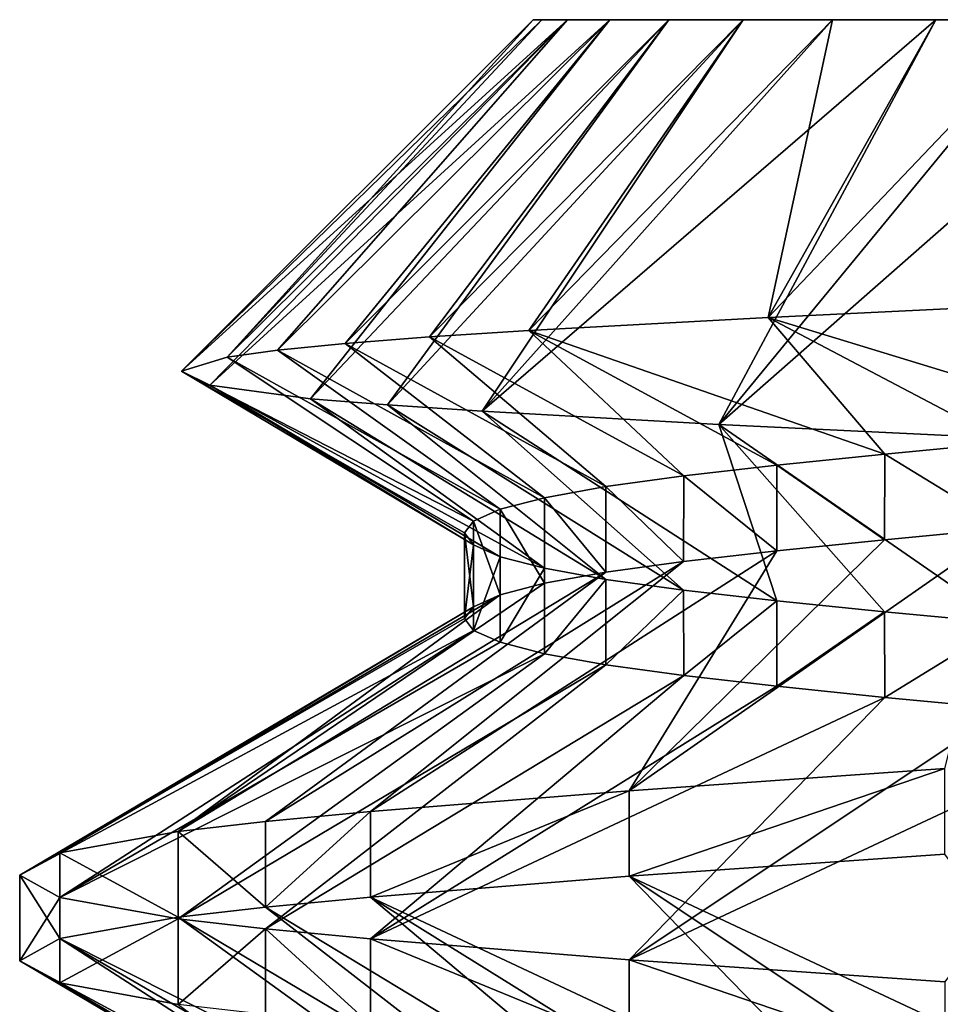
# Model space of a CAD drawing. Header units: inches. Extents: x -4.64 to 4.64, y -1.42 to 0.49.
# Tile 593 of 608: x 4.155 to 4.197, y 0.447 to 0.492. Entities that reach past the tile are written whole.
import ezdxf

# ---------------------------------------------------------------- set-up
doc = ezdxf.new("R2010")
doc.units = ezdxf.units.IN
doc.header["$LTSCALE"] = 65.185185
doc.header["$MEASUREMENT"] = 0
for name, color, linetype in [('104', 7, 'CONTINUOUS'), ('112', 7, 'CONTINUOUS'), ('114', 7, 'CONTINUOUS'), ('116', 7, 'CONTINUOUS'), ('347', 7, 'CONTINUOUS'), ('348', 7, 'CONTINUOUS'), ('358', 7, 'CONTINUOUS'), ('366', 7, 'CONTINUOUS'), ('368', 7, 'CONTINUOUS'), ('370', 7, 'CONTINUOUS'), ('93', 7, 'CONTINUOUS'), ('94', 7, 'CONTINUOUS')]:
    doc.layers.add(name, color=color, linetype=linetype)

msp = doc.modelspace()

# ---------------------------------------------------------------- linework, layer by layer
at = {"layer": '104', "color": 7, "linetype": 'CONTINUOUS', "true_color": 0x969696}
for points in [[(4.162391, 0.475945, 8.623744), (4.164472, 0.476592, 8.640775), (4.178437, 0.492, 8.625), (4.162391, 0.475945, 8.623744)], [(4.163675, 0.475306, 8.606636), (4.162391, 0.475945, 8.623744), (4.180001, 0.492, 8.610122), (4.163675, 0.475306, 8.606636)], [(4.180001, 0.492, 8.610122), (4.162391, 0.475945, 8.623744), (4.17883, 0.492, 8.617518), (4.180001, 0.492, 8.610122)], [(4.17883, 0.492, 8.617518), (4.162391, 0.475945, 8.623744), (4.178437, 0.492, 8.625), (4.17883, 0.492, 8.617518)], [(4.168274, 0.474695, 8.590097), (4.163675, 0.475306, 8.606636), (4.18194, 0.492, 8.602886), (4.168274, 0.474695, 8.590097)], [(4.18194, 0.492, 8.602886), (4.163675, 0.475306, 8.606636), (4.180001, 0.492, 8.610122), (4.18194, 0.492, 8.602886)], [(4.164472, 0.476592, 8.640775), (4.166764, 0.47691, 8.649092), (4.180001, 0.492, 8.639877), (4.164472, 0.476592, 8.640775)], [(4.178437, 0.492, 8.625), (4.164472, 0.476592, 8.640775), (4.17883, 0.492, 8.632481), (4.178437, 0.492, 8.625)], [(4.17883, 0.492, 8.632481), (4.164472, 0.476592, 8.640775), (4.180001, 0.492, 8.639877), (4.17883, 0.492, 8.632481)], [(4.166764, 0.47691, 8.649092), (4.169861, 0.477221, 8.657135), (4.18194, 0.492, 8.647114), (4.166764, 0.47691, 8.649092)], [(4.180001, 0.492, 8.639877), (4.166764, 0.47691, 8.649092), (4.18194, 0.492, 8.647114), (4.180001, 0.492, 8.639877)], [(4.171795, 0.474407, 8.582191), (4.168274, 0.474695, 8.590097), (4.184624, 0.492, 8.595893), (4.171795, 0.474407, 8.582191)], [(4.184624, 0.492, 8.595893), (4.168274, 0.474695, 8.590097), (4.18194, 0.492, 8.602886), (4.184624, 0.492, 8.595893)], [(4.169861, 0.477221, 8.657135), (4.173703, 0.477517, 8.664783), (4.184624, 0.492, 8.654106), (4.169861, 0.477221, 8.657135)], [(4.18194, 0.492, 8.647114), (4.169861, 0.477221, 8.657135), (4.184624, 0.492, 8.654106), (4.18194, 0.492, 8.647114)], [(4.176103, 0.474121, 8.574611), (4.171795, 0.474407, 8.582191), (4.188026, 0.492, 8.589217), (4.176103, 0.474121, 8.574611)], [(4.188026, 0.492, 8.589217), (4.171795, 0.474407, 8.582191), (4.184624, 0.492, 8.595893), (4.188026, 0.492, 8.589217)], [(4.173703, 0.477517, 8.664783), (4.178232, 0.477806, 8.671942), (4.188026, 0.492, 8.660782), (4.173703, 0.477517, 8.664783)], [(4.184624, 0.492, 8.654106), (4.173703, 0.477517, 8.664783), (4.188026, 0.492, 8.660782), (4.184624, 0.492, 8.654106)], [(4.186916, 0.473515, 8.560743), (4.176103, 0.474121, 8.574611), (4.19682, 0.492, 8.577114), (4.186916, 0.473515, 8.560743)], [(4.19682, 0.492, 8.577114), (4.176103, 0.474121, 8.574611), (4.192104, 0.492, 8.582938), (4.19682, 0.492, 8.577114)], [(4.192104, 0.492, 8.582938), (4.176103, 0.474121, 8.574611), (4.188026, 0.492, 8.589217), (4.192104, 0.492, 8.582938)], [(4.178232, 0.477806, 8.671942), (4.189157, 0.478406, 8.68458), (4.192103, 0.492, 8.667061), (4.178232, 0.477806, 8.671942)], [(4.188026, 0.492, 8.660782), (4.178232, 0.477806, 8.671942), (4.192103, 0.492, 8.667061), (4.188026, 0.492, 8.660782)], [(4.200239, 0.472879, 8.549189), (4.186916, 0.473515, 8.560743), (4.207937, 0.492, 8.567104), (4.200239, 0.472879, 8.549189)], [(4.207937, 0.492, 8.567104), (4.186916, 0.473515, 8.560743), (4.202114, 0.492, 8.571819), (4.207937, 0.492, 8.567104)], [(4.202114, 0.492, 8.571819), (4.186916, 0.473515, 8.560743), (4.19682, 0.492, 8.577114), (4.202114, 0.492, 8.571819)], [(4.189157, 0.478406, 8.68458), (4.202339, 0.479046, 8.694796), (4.202114, 0.492, 8.67818), (4.189157, 0.478406, 8.68458)], [(4.192103, 0.492, 8.667061), (4.189157, 0.478406, 8.68458), (4.196819, 0.492, 8.672885), (4.192103, 0.492, 8.667061)], [(4.196819, 0.492, 8.672885), (4.189157, 0.478406, 8.68458), (4.202114, 0.492, 8.67818), (4.196819, 0.492, 8.672885)]]:
    msp.add_3dface(points, dxfattribs=at)
at = {"layer": '112', "color": 7, "linetype": 'CONTINUOUS', "true_color": 0x969696}
for points in [[(4.200008, 0.46878, 8.680509), (4.19448, 0.468254, 8.67498), (4.182822, 0.456797, 8.692173), (4.200008, 0.46878, 8.680509)], [(4.200008, 0.46878, 8.680509), (4.182822, 0.456797, 8.692173), (4.197219, 0.457804, 8.703988), (4.200008, 0.46878, 8.680509)], [(4.19448, 0.468254, 8.67498), (4.189558, 0.467747, 8.6689), (4.182822, 0.456797, 8.692173), (4.19448, 0.468254, 8.67498)], [(4.189558, 0.467747, 8.6689), (4.185303, 0.46726, 8.662347), (4.17101, 0.455844, 8.677779), (4.189558, 0.467747, 8.6689)], [(4.189558, 0.467747, 8.6689), (4.17101, 0.455844, 8.677779), (4.182822, 0.456797, 8.692173), (4.189558, 0.467747, 8.6689)], [(4.185303, 0.46726, 8.662347), (4.181753, 0.466774, 8.655378), (4.166217, 0.455391, 8.669782), (4.185303, 0.46726, 8.662347)], [(4.185303, 0.46726, 8.662347), (4.166217, 0.455391, 8.669782), (4.17101, 0.455844, 8.677779), (4.185303, 0.46726, 8.662347)], [(4.181753, 0.466774, 8.655378), (4.178952, 0.466266, 8.648081), (4.162234, 0.454931, 8.66136), (4.181753, 0.466774, 8.655378)], [(4.181753, 0.466774, 8.655378), (4.162234, 0.454931, 8.66136), (4.166217, 0.455391, 8.669782), (4.181753, 0.466774, 8.655378)], [(4.178952, 0.466266, 8.648081), (4.176929, 0.465737, 8.640527), (4.162234, 0.454931, 8.66136), (4.178952, 0.466266, 8.648081)], [(4.176929, 0.465737, 8.640527), (4.175706, 0.465198, 8.632805), (4.156826, 0.453952, 8.643537), (4.176929, 0.465737, 8.640527)], [(4.176929, 0.465737, 8.640527), (4.156826, 0.453952, 8.643537), (4.162234, 0.454931, 8.66136), (4.176929, 0.465737, 8.640527)], [(4.175706, 0.465198, 8.632805), (4.175297, 0.464656, 8.624994), (4.155, 0.452938, 8.625001), (4.175706, 0.465198, 8.632805)], [(4.175706, 0.465198, 8.632805), (4.155, 0.452938, 8.625001), (4.156826, 0.453952, 8.643537), (4.175706, 0.465198, 8.632805)], [(4.175297, 0.464656, 8.624994), (4.175708, 0.46411, 8.617184), (4.155, 0.452938, 8.625001), (4.175297, 0.464656, 8.624994)], [(4.175708, 0.46411, 8.617184), (4.156826, 0.45192, 8.606465), (4.155, 0.452938, 8.625001), (4.175708, 0.46411, 8.617184)], [(4.175708, 0.46411, 8.617184), (4.176931, 0.463572, 8.609462), (4.156826, 0.45192, 8.606465), (4.175708, 0.46411, 8.617184)], [(4.176931, 0.463572, 8.609462), (4.178956, 0.463046, 8.60191), (4.156826, 0.45192, 8.606465), (4.176931, 0.463572, 8.609462)], [(4.178956, 0.463046, 8.60191), (4.162234, 0.450944, 8.58864), (4.156826, 0.45192, 8.606465), (4.178956, 0.463046, 8.60191)], [(4.178956, 0.463046, 8.60191), (4.181757, 0.462539, 8.594613), (4.162234, 0.450944, 8.58864), (4.178956, 0.463046, 8.60191)], [(4.181757, 0.462539, 8.594613), (4.166217, 0.450484, 8.580217), (4.162234, 0.450944, 8.58864), (4.181757, 0.462539, 8.594613)], [(4.181757, 0.462539, 8.594613), (4.185307, 0.462052, 8.587646), (4.166217, 0.450484, 8.580217), (4.181757, 0.462539, 8.594613)], [(4.185307, 0.462052, 8.587646), (4.171011, 0.450031, 8.57222), (4.166217, 0.450484, 8.580217), (4.185307, 0.462052, 8.587646)], [(4.185307, 0.462052, 8.587646), (4.189562, 0.461566, 8.581094), (4.171011, 0.450031, 8.57222), (4.185307, 0.462052, 8.587646)], [(4.189562, 0.461566, 8.581094), (4.194483, 0.461058, 8.575016), (4.171011, 0.450031, 8.57222), (4.189562, 0.461566, 8.581094)], [(4.194483, 0.461058, 8.575016), (4.182823, 0.449077, 8.557827), (4.171011, 0.450031, 8.57222), (4.194483, 0.461058, 8.575016)], [(4.194483, 0.461058, 8.575016), (4.200011, 0.46053, 8.569488), (4.182823, 0.449077, 8.557827), (4.194483, 0.461058, 8.575016)], [(4.200011, 0.46053, 8.569488), (4.20609, 0.45999, 8.564565), (4.182823, 0.449077, 8.557827), (4.200011, 0.46053, 8.569488)], [(4.20609, 0.45999, 8.564565), (4.19722, 0.448068, 8.546011), (4.182823, 0.449077, 8.557827), (4.20609, 0.45999, 8.564565)]]:
    msp.add_3dface(points, dxfattribs=at)
at = {"layer": '114', "color": 7, "linetype": 'CONTINUOUS', "true_color": 0x969696}
for points in [[(4.20609, 0.473228, 8.685435), (4.202339, 0.479046, 8.694796), (4.189157, 0.478406, 8.68458), (4.20609, 0.473228, 8.685435)], [(4.194483, 0.472161, 8.674984), (4.189157, 0.478406, 8.68458), (4.178232, 0.477806, 8.671942), (4.194483, 0.472161, 8.674984)], [(4.194483, 0.472161, 8.674984), (4.200011, 0.472689, 8.680512), (4.189157, 0.478406, 8.68458), (4.194483, 0.472161, 8.674984)], [(4.200011, 0.472689, 8.680512), (4.20609, 0.473228, 8.685435), (4.189157, 0.478406, 8.68458), (4.200011, 0.472689, 8.680512)], [(4.181757, 0.47068, 8.655387), (4.173703, 0.477517, 8.664783), (4.169861, 0.477221, 8.657135), (4.181757, 0.47068, 8.655387)], [(4.185307, 0.471167, 8.662354), (4.178232, 0.477806, 8.671942), (4.173703, 0.477517, 8.664783), (4.185307, 0.471167, 8.662354)], [(4.181757, 0.47068, 8.655387), (4.185307, 0.471167, 8.662354), (4.173703, 0.477517, 8.664783), (4.181757, 0.47068, 8.655387)], [(4.185307, 0.471167, 8.662354), (4.189562, 0.471653, 8.668906), (4.178232, 0.477806, 8.671942), (4.185307, 0.471167, 8.662354)], [(4.189562, 0.471653, 8.668906), (4.194483, 0.472161, 8.674984), (4.178232, 0.477806, 8.671942), (4.189562, 0.471653, 8.668906)], [(4.178956, 0.470173, 8.64809), (4.169861, 0.477221, 8.657135), (4.166764, 0.47691, 8.649092), (4.178956, 0.470173, 8.64809)], [(4.178956, 0.470173, 8.64809), (4.181757, 0.47068, 8.655387), (4.169861, 0.477221, 8.657135), (4.178956, 0.470173, 8.64809)], [(4.175708, 0.469109, 8.632816), (4.164472, 0.476592, 8.640775), (4.162391, 0.475945, 8.623744), (4.175708, 0.469109, 8.632816)], [(4.176931, 0.469646, 8.640538), (4.166764, 0.47691, 8.649092), (4.164472, 0.476592, 8.640775), (4.176931, 0.469646, 8.640538)], [(4.175708, 0.469109, 8.632816), (4.176931, 0.469646, 8.640538), (4.164472, 0.476592, 8.640775), (4.175708, 0.469109, 8.632816)], [(4.176931, 0.469646, 8.640538), (4.178956, 0.470173, 8.64809), (4.166764, 0.47691, 8.649092), (4.176931, 0.469646, 8.640538)], [(4.175706, 0.46802, 8.617195), (4.175297, 0.468563, 8.625006), (4.162391, 0.475945, 8.623744), (4.175706, 0.46802, 8.617195)], [(4.175706, 0.46802, 8.617195), (4.162391, 0.475945, 8.623744), (4.163675, 0.475306, 8.606636), (4.175706, 0.46802, 8.617195)], [(4.175297, 0.468563, 8.625006), (4.175708, 0.469109, 8.632816), (4.162391, 0.475945, 8.623744), (4.175297, 0.468563, 8.625006)], [(4.178952, 0.466953, 8.601919), (4.176929, 0.467481, 8.609473), (4.163675, 0.475306, 8.606636), (4.178952, 0.466953, 8.601919)], [(4.178952, 0.466953, 8.601919), (4.163675, 0.475306, 8.606636), (4.168274, 0.474695, 8.590097), (4.178952, 0.466953, 8.601919)], [(4.176929, 0.467481, 8.609473), (4.175706, 0.46802, 8.617195), (4.163675, 0.475306, 8.606636), (4.176929, 0.467481, 8.609473)], [(4.181753, 0.466445, 8.594622), (4.178952, 0.466953, 8.601919), (4.168274, 0.474695, 8.590097), (4.181753, 0.466445, 8.594622)], [(4.181753, 0.466445, 8.594622), (4.168274, 0.474695, 8.590097), (4.171795, 0.474407, 8.582191), (4.181753, 0.466445, 8.594622)], [(4.185303, 0.465959, 8.587653), (4.181753, 0.466445, 8.594622), (4.171795, 0.474407, 8.582191), (4.185303, 0.465959, 8.587653)], [(4.185303, 0.465959, 8.587653), (4.171795, 0.474407, 8.582191), (4.176103, 0.474121, 8.574611), (4.185303, 0.465959, 8.587653)], [(4.189558, 0.465472, 8.5811), (4.185303, 0.465959, 8.587653), (4.176103, 0.474121, 8.574611), (4.189558, 0.465472, 8.5811)], [(4.189558, 0.465472, 8.5811), (4.176103, 0.474121, 8.574611), (4.186916, 0.473515, 8.560743), (4.189558, 0.465472, 8.5811)], [(4.200008, 0.464438, 8.569491), (4.19448, 0.464965, 8.57502), (4.186916, 0.473515, 8.560743), (4.200008, 0.464438, 8.569491)], [(4.200008, 0.464438, 8.569491), (4.186916, 0.473515, 8.560743), (4.200239, 0.472879, 8.549189), (4.200008, 0.464438, 8.569491)], [(4.19448, 0.464965, 8.57502), (4.189558, 0.465472, 8.5811), (4.186916, 0.473515, 8.560743), (4.19448, 0.464965, 8.57502)], [(4.19722, 0.4539, 8.703989), (4.182823, 0.452892, 8.692173), (4.20609, 0.441978, 8.685435), (4.19722, 0.4539, 8.703989)], [(4.182823, 0.452892, 8.692173), (4.171011, 0.451937, 8.67778), (4.194483, 0.440911, 8.674984), (4.182823, 0.452892, 8.692173)], [(4.20609, 0.441978, 8.685435), (4.182823, 0.452892, 8.692173), (4.200011, 0.441439, 8.680512), (4.20609, 0.441978, 8.685435)], [(4.200011, 0.441439, 8.680512), (4.182823, 0.452892, 8.692173), (4.194483, 0.440911, 8.674984), (4.200011, 0.441439, 8.680512)], [(4.171011, 0.451937, 8.67778), (4.166217, 0.451484, 8.669783), (4.185307, 0.439917, 8.662354), (4.171011, 0.451937, 8.67778)], [(4.194483, 0.440911, 8.674984), (4.171011, 0.451937, 8.67778), (4.189562, 0.440403, 8.668906), (4.194483, 0.440911, 8.674984)], [(4.189562, 0.440403, 8.668906), (4.171011, 0.451937, 8.67778), (4.185307, 0.439917, 8.662354), (4.189562, 0.440403, 8.668906)], [(4.166217, 0.451484, 8.669783), (4.162234, 0.451025, 8.66136), (4.181757, 0.43943, 8.655387), (4.166217, 0.451484, 8.669783)], [(4.185307, 0.439917, 8.662354), (4.166217, 0.451484, 8.669783), (4.181757, 0.43943, 8.655387), (4.185307, 0.439917, 8.662354)], [(4.162234, 0.451025, 8.66136), (4.156826, 0.450048, 8.643535), (4.178956, 0.438923, 8.64809), (4.162234, 0.451025, 8.66136)], [(4.181757, 0.43943, 8.655387), (4.162234, 0.451025, 8.66136), (4.178956, 0.438923, 8.64809), (4.181757, 0.43943, 8.655387)], [(4.156826, 0.450048, 8.643535), (4.155, 0.449031, 8.624999), (4.175708, 0.437859, 8.632816), (4.156826, 0.450048, 8.643535)], [(4.178956, 0.438923, 8.64809), (4.156826, 0.450048, 8.643535), (4.176931, 0.438396, 8.640538), (4.178956, 0.438923, 8.64809)], [(4.176931, 0.438396, 8.640538), (4.156826, 0.450048, 8.643535), (4.175708, 0.437859, 8.632816), (4.176931, 0.438396, 8.640538)], [(4.155, 0.449031, 8.624999), (4.156826, 0.448017, 8.606463), (4.175706, 0.43677, 8.617195), (4.155, 0.449031, 8.624999)], [(4.175708, 0.437859, 8.632816), (4.155, 0.449031, 8.624999), (4.175297, 0.437313, 8.625006), (4.175708, 0.437859, 8.632816)], [(4.175297, 0.437313, 8.625006), (4.155, 0.449031, 8.624999), (4.175706, 0.43677, 8.617195), (4.175297, 0.437313, 8.625006)], [(4.156826, 0.448017, 8.606463), (4.162234, 0.447038, 8.58864), (4.176929, 0.436231, 8.609473), (4.156826, 0.448017, 8.606463)], [(4.175706, 0.43677, 8.617195), (4.156826, 0.448017, 8.606463), (4.176929, 0.436231, 8.609473), (4.175706, 0.43677, 8.617195)]]:
    msp.add_3dface(points, dxfattribs=at)
at = {"layer": '116', "color": 7, "linetype": 'CONTINUOUS', "true_color": 0x969696}
for points in [[(4.17883, 0.492, 8.617518), (4.178437, 0.492, 8.625), (4.17883, 0.492, 8.632481), (4.17883, 0.492, 8.617518)], [(4.180001, 0.492, 8.610122), (4.17883, 0.492, 8.617518), (4.180001, 0.492, 8.639877), (4.180001, 0.492, 8.610122)], [(4.17883, 0.492, 8.617518), (4.17883, 0.492, 8.632481), (4.180001, 0.492, 8.639877), (4.17883, 0.492, 8.617518)], [(4.18194, 0.492, 8.602886), (4.180001, 0.492, 8.610122), (4.18194, 0.492, 8.647114), (4.18194, 0.492, 8.602886)], [(4.180001, 0.492, 8.610122), (4.180001, 0.492, 8.639877), (4.18194, 0.492, 8.647114), (4.180001, 0.492, 8.610122)], [(4.184624, 0.492, 8.595893), (4.18194, 0.492, 8.602886), (4.184624, 0.492, 8.654106), (4.184624, 0.492, 8.595893)], [(4.18194, 0.492, 8.602886), (4.18194, 0.492, 8.647114), (4.184624, 0.492, 8.654106), (4.18194, 0.492, 8.602886)], [(4.188026, 0.492, 8.589217), (4.184624, 0.492, 8.595893), (4.188026, 0.492, 8.660782), (4.188026, 0.492, 8.589217)], [(4.184624, 0.492, 8.595893), (4.184624, 0.492, 8.654106), (4.188026, 0.492, 8.660782), (4.184624, 0.492, 8.595893)], [(4.192104, 0.492, 8.582938), (4.188026, 0.492, 8.589217), (4.192103, 0.492, 8.667061), (4.192104, 0.492, 8.582938)], [(4.188026, 0.492, 8.589217), (4.188026, 0.492, 8.660782), (4.192103, 0.492, 8.667061), (4.188026, 0.492, 8.589217)], [(4.192104, 0.492, 8.582938), (4.192103, 0.492, 8.667061), (4.196819, 0.492, 8.672885), (4.192104, 0.492, 8.582938)], [(4.19682, 0.492, 8.577114), (4.192104, 0.492, 8.582938), (4.196819, 0.492, 8.672885), (4.19682, 0.492, 8.577114)], [(4.19682, 0.492, 8.577114), (4.196819, 0.492, 8.672885), (4.202114, 0.492, 8.67818), (4.19682, 0.492, 8.577114)], [(4.202114, 0.492, 8.571819), (4.19682, 0.492, 8.577114), (4.202114, 0.492, 8.67818), (4.202114, 0.492, 8.571819)]]:
    msp.add_3dface(points, dxfattribs=at)
at = {"layer": '347', "color": 7, "linetype": 'CONTINUOUS', "true_color": 0x969696}
for points in [[(4.194483, 0.472161, -8.575016), (4.200008, 0.46878, -8.569491), (4.200011, 0.472689, -8.569488), (4.194483, 0.472161, -8.575016)], [(4.189562, 0.471653, -8.581094), (4.19448, 0.468254, -8.57502), (4.194483, 0.472161, -8.575016), (4.189562, 0.471653, -8.581094)], [(4.19448, 0.468254, -8.57502), (4.200008, 0.46878, -8.569491), (4.194483, 0.472161, -8.575016), (4.19448, 0.468254, -8.57502)], [(4.185307, 0.471167, -8.587646), (4.189558, 0.467747, -8.5811), (4.189562, 0.471653, -8.581094), (4.185307, 0.471167, -8.587646)], [(4.189558, 0.467747, -8.5811), (4.19448, 0.468254, -8.57502), (4.189562, 0.471653, -8.581094), (4.189558, 0.467747, -8.5811)], [(4.181757, 0.47068, -8.594613), (4.185303, 0.46726, -8.587653), (4.185307, 0.471167, -8.587646), (4.181757, 0.47068, -8.594613)], [(4.185303, 0.46726, -8.587653), (4.189558, 0.467747, -8.5811), (4.185307, 0.471167, -8.587646), (4.185303, 0.46726, -8.587653)], [(4.178956, 0.470173, -8.60191), (4.181753, 0.466774, -8.594622), (4.181757, 0.47068, -8.594613), (4.178956, 0.470173, -8.60191)], [(4.181753, 0.466774, -8.594622), (4.185303, 0.46726, -8.587653), (4.181757, 0.47068, -8.594613), (4.181753, 0.466774, -8.594622)], [(4.176931, 0.469646, -8.609462), (4.178952, 0.466266, -8.601919), (4.178956, 0.470173, -8.60191), (4.176931, 0.469646, -8.609462)], [(4.178952, 0.466266, -8.601919), (4.181753, 0.466774, -8.594622), (4.178956, 0.470173, -8.60191), (4.178952, 0.466266, -8.601919)], [(4.175708, 0.469109, -8.617184), (4.176929, 0.465737, -8.609473), (4.176931, 0.469646, -8.609462), (4.175708, 0.469109, -8.617184)], [(4.176929, 0.465737, -8.609473), (4.178952, 0.466266, -8.601919), (4.176931, 0.469646, -8.609462), (4.176929, 0.465737, -8.609473)], [(4.175297, 0.468563, -8.624994), (4.175706, 0.465198, -8.617195), (4.175708, 0.469109, -8.617184), (4.175297, 0.468563, -8.624994)], [(4.175706, 0.465198, -8.617195), (4.176929, 0.465737, -8.609473), (4.175708, 0.469109, -8.617184), (4.175706, 0.465198, -8.617195)], [(4.175297, 0.464656, -8.625006), (4.175706, 0.465198, -8.617195), (4.175297, 0.468563, -8.624994), (4.175297, 0.464656, -8.625006)], [(4.175706, 0.46802, -8.632805), (4.175297, 0.464656, -8.625006), (4.175297, 0.468563, -8.624994), (4.175706, 0.46802, -8.632805)], [(4.175708, 0.46411, -8.632816), (4.175297, 0.464656, -8.625006), (4.175706, 0.46802, -8.632805), (4.175708, 0.46411, -8.632816)], [(4.176929, 0.467481, -8.640527), (4.175708, 0.46411, -8.632816), (4.175706, 0.46802, -8.632805), (4.176929, 0.467481, -8.640527)], [(4.176931, 0.463572, -8.640538), (4.175708, 0.46411, -8.632816), (4.176929, 0.467481, -8.640527), (4.176931, 0.463572, -8.640538)], [(4.178952, 0.466953, -8.648081), (4.176931, 0.463572, -8.640538), (4.176929, 0.467481, -8.640527), (4.178952, 0.466953, -8.648081)], [(4.178956, 0.463046, -8.64809), (4.176931, 0.463572, -8.640538), (4.178952, 0.466953, -8.648081), (4.178956, 0.463046, -8.64809)], [(4.181753, 0.466445, -8.655378), (4.178956, 0.463046, -8.64809), (4.178952, 0.466953, -8.648081), (4.181753, 0.466445, -8.655378)], [(4.181757, 0.462539, -8.655387), (4.178956, 0.463046, -8.64809), (4.181753, 0.466445, -8.655378), (4.181757, 0.462539, -8.655387)], [(4.185303, 0.465959, -8.662347), (4.181757, 0.462539, -8.655387), (4.181753, 0.466445, -8.655378), (4.185303, 0.465959, -8.662347)], [(4.185307, 0.462052, -8.662354), (4.181757, 0.462539, -8.655387), (4.185303, 0.465959, -8.662347), (4.185307, 0.462052, -8.662354)], [(4.189558, 0.465472, -8.6689), (4.185307, 0.462052, -8.662354), (4.185303, 0.465959, -8.662347), (4.189558, 0.465472, -8.6689)], [(4.189562, 0.461566, -8.668906), (4.185307, 0.462052, -8.662354), (4.189558, 0.465472, -8.6689), (4.189562, 0.461566, -8.668906)], [(4.19448, 0.464965, -8.67498), (4.189562, 0.461566, -8.668906), (4.189558, 0.465472, -8.6689), (4.19448, 0.464965, -8.67498)], [(4.194483, 0.461058, -8.674984), (4.189562, 0.461566, -8.668906), (4.19448, 0.464965, -8.67498), (4.194483, 0.461058, -8.674984)], [(4.200008, 0.464438, -8.680509), (4.194483, 0.461058, -8.674984), (4.19448, 0.464965, -8.67498), (4.200008, 0.464438, -8.680509)], [(4.200011, 0.46053, -8.680512), (4.194483, 0.461058, -8.674984), (4.200008, 0.464438, -8.680509), (4.200011, 0.46053, -8.680512)]]:
    msp.add_3dface(points, dxfattribs=at)
at = {"layer": '348', "color": 7, "linetype": 'CONTINUOUS', "true_color": 0x969696}
for points in [[(4.182822, 0.456797, -8.557827), (4.182823, 0.452892, -8.557827), (4.197219, 0.457804, -8.546012), (4.182822, 0.456797, -8.557827)], [(4.182823, 0.452892, -8.557827), (4.19722, 0.4539, -8.546011), (4.197219, 0.457804, -8.546012), (4.182823, 0.452892, -8.557827)], [(4.17101, 0.455844, -8.572221), (4.171011, 0.451937, -8.57222), (4.182822, 0.456797, -8.557827), (4.17101, 0.455844, -8.572221)], [(4.171011, 0.451937, -8.57222), (4.182823, 0.452892, -8.557827), (4.182822, 0.456797, -8.557827), (4.171011, 0.451937, -8.57222)], [(4.166217, 0.451484, -8.580217), (4.171011, 0.451937, -8.57222), (4.17101, 0.455844, -8.572221), (4.166217, 0.451484, -8.580217)], [(4.166217, 0.455391, -8.580218), (4.166217, 0.451484, -8.580217), (4.17101, 0.455844, -8.572221), (4.166217, 0.455391, -8.580218)], [(4.162234, 0.454931, -8.58864), (4.166217, 0.451484, -8.580217), (4.166217, 0.455391, -8.580218), (4.162234, 0.454931, -8.58864)], [(4.156826, 0.453952, -8.606463), (4.162234, 0.451025, -8.58864), (4.162234, 0.454931, -8.58864), (4.156826, 0.453952, -8.606463)], [(4.162234, 0.451025, -8.58864), (4.166217, 0.451484, -8.580217), (4.162234, 0.454931, -8.58864), (4.162234, 0.451025, -8.58864)], [(4.155, 0.452938, -8.624999), (4.156826, 0.450048, -8.606465), (4.156826, 0.453952, -8.606463), (4.155, 0.452938, -8.624999)], [(4.156826, 0.450048, -8.606465), (4.162234, 0.451025, -8.58864), (4.156826, 0.453952, -8.606463), (4.156826, 0.450048, -8.606465)], [(4.155, 0.449031, -8.625001), (4.156826, 0.450048, -8.606465), (4.155, 0.452938, -8.624999), (4.155, 0.449031, -8.625001)], [(4.156826, 0.45192, -8.643535), (4.155, 0.449031, -8.625001), (4.155, 0.452938, -8.624999), (4.156826, 0.45192, -8.643535)], [(4.156826, 0.448017, -8.643537), (4.155, 0.449031, -8.625001), (4.156826, 0.45192, -8.643535), (4.156826, 0.448017, -8.643537)], [(4.162234, 0.450944, -8.66136), (4.156826, 0.448017, -8.643537), (4.156826, 0.45192, -8.643535), (4.162234, 0.450944, -8.66136)], [(4.162234, 0.447038, -8.66136), (4.156826, 0.448017, -8.643537), (4.162234, 0.450944, -8.66136), (4.162234, 0.447038, -8.66136)], [(4.166217, 0.450484, -8.669783), (4.162234, 0.447038, -8.66136), (4.162234, 0.450944, -8.66136), (4.166217, 0.450484, -8.669783)], [(4.166217, 0.446578, -8.669782), (4.162234, 0.447038, -8.66136), (4.166217, 0.450484, -8.669783), (4.166217, 0.446578, -8.669782)], [(4.17101, 0.446124, -8.677779), (4.166217, 0.446578, -8.669782), (4.166217, 0.450484, -8.669783), (4.17101, 0.446124, -8.677779)], [(4.171011, 0.450031, -8.67778), (4.17101, 0.446124, -8.677779), (4.166217, 0.450484, -8.669783), (4.171011, 0.450031, -8.67778)], [(4.182822, 0.445171, -8.692173), (4.17101, 0.446124, -8.677779), (4.171011, 0.450031, -8.67778), (4.182822, 0.445171, -8.692173)], [(4.182823, 0.449077, -8.692173), (4.182822, 0.445171, -8.692173), (4.171011, 0.450031, -8.67778), (4.182823, 0.449077, -8.692173)], [(4.197219, 0.444165, -8.703988), (4.182822, 0.445171, -8.692173), (4.182823, 0.449077, -8.692173), (4.197219, 0.444165, -8.703988)], [(4.19722, 0.448068, -8.703989), (4.197219, 0.444165, -8.703988), (4.182823, 0.449077, -8.692173), (4.19722, 0.448068, -8.703989)]]:
    msp.add_3dface(points, dxfattribs=at)
at = {"layer": '358', "color": 7, "linetype": 'CONTINUOUS', "true_color": 0x969696}
for points in [[(4.162391, 0.475945, -8.626256), (4.164472, 0.476592, -8.609225), (4.178437, 0.492, -8.625), (4.162391, 0.475945, -8.626256)], [(4.163675, 0.475306, -8.643364), (4.162391, 0.475945, -8.626256), (4.180001, 0.492, -8.639878), (4.163675, 0.475306, -8.643364)], [(4.180001, 0.492, -8.639878), (4.162391, 0.475945, -8.626256), (4.17883, 0.492, -8.632482), (4.180001, 0.492, -8.639878)], [(4.17883, 0.492, -8.632482), (4.162391, 0.475945, -8.626256), (4.178437, 0.492, -8.625), (4.17883, 0.492, -8.632482)], [(4.168274, 0.474695, -8.659903), (4.163675, 0.475306, -8.643364), (4.18194, 0.492, -8.647114), (4.168274, 0.474695, -8.659903)], [(4.18194, 0.492, -8.647114), (4.163675, 0.475306, -8.643364), (4.180001, 0.492, -8.639878), (4.18194, 0.492, -8.647114)], [(4.164472, 0.476592, -8.609225), (4.166764, 0.47691, -8.600908), (4.180001, 0.492, -8.610123), (4.164472, 0.476592, -8.609225)], [(4.178437, 0.492, -8.625), (4.164472, 0.476592, -8.609225), (4.17883, 0.492, -8.617519), (4.178437, 0.492, -8.625)], [(4.17883, 0.492, -8.617519), (4.164472, 0.476592, -8.609225), (4.180001, 0.492, -8.610123), (4.17883, 0.492, -8.617519)], [(4.166764, 0.47691, -8.600908), (4.169861, 0.477221, -8.592865), (4.18194, 0.492, -8.602886), (4.166764, 0.47691, -8.600908)], [(4.180001, 0.492, -8.610123), (4.166764, 0.47691, -8.600908), (4.18194, 0.492, -8.602886), (4.180001, 0.492, -8.610123)], [(4.171795, 0.474407, -8.667809), (4.168274, 0.474695, -8.659903), (4.184624, 0.492, -8.654107), (4.171795, 0.474407, -8.667809)], [(4.184624, 0.492, -8.654107), (4.168274, 0.474695, -8.659903), (4.18194, 0.492, -8.647114), (4.184624, 0.492, -8.654107)], [(4.169861, 0.477221, -8.592865), (4.173703, 0.477517, -8.585217), (4.184624, 0.492, -8.595894), (4.169861, 0.477221, -8.592865)], [(4.18194, 0.492, -8.602886), (4.169861, 0.477221, -8.592865), (4.184624, 0.492, -8.595894), (4.18194, 0.492, -8.602886)], [(4.176103, 0.474121, -8.675389), (4.171795, 0.474407, -8.667809), (4.188026, 0.492, -8.660783), (4.176103, 0.474121, -8.675389)], [(4.188026, 0.492, -8.660783), (4.171795, 0.474407, -8.667809), (4.184624, 0.492, -8.654107), (4.188026, 0.492, -8.660783)], [(4.173703, 0.477517, -8.585217), (4.178232, 0.477806, -8.578058), (4.188026, 0.492, -8.589218), (4.173703, 0.477517, -8.585217)], [(4.184624, 0.492, -8.595894), (4.173703, 0.477517, -8.585217), (4.188026, 0.492, -8.589218), (4.184624, 0.492, -8.595894)], [(4.186916, 0.473515, -8.689257), (4.176103, 0.474121, -8.675389), (4.19682, 0.492, -8.672886), (4.186916, 0.473515, -8.689257)], [(4.19682, 0.492, -8.672886), (4.176103, 0.474121, -8.675389), (4.192104, 0.492, -8.667062), (4.19682, 0.492, -8.672886)], [(4.192104, 0.492, -8.667062), (4.176103, 0.474121, -8.675389), (4.188026, 0.492, -8.660783), (4.192104, 0.492, -8.667062)], [(4.178232, 0.477806, -8.578058), (4.189157, 0.478406, -8.56542), (4.192103, 0.492, -8.582939), (4.178232, 0.477806, -8.578058)], [(4.188026, 0.492, -8.589218), (4.178232, 0.477806, -8.578058), (4.192103, 0.492, -8.582939), (4.188026, 0.492, -8.589218)], [(4.200239, 0.472879, -8.700811), (4.186916, 0.473515, -8.689257), (4.207937, 0.492, -8.682896), (4.200239, 0.472879, -8.700811)], [(4.207937, 0.492, -8.682896), (4.186916, 0.473515, -8.689257), (4.202114, 0.492, -8.678181), (4.207937, 0.492, -8.682896)], [(4.202114, 0.492, -8.678181), (4.186916, 0.473515, -8.689257), (4.19682, 0.492, -8.672886), (4.202114, 0.492, -8.678181)], [(4.189157, 0.478406, -8.56542), (4.202339, 0.479046, -8.555204), (4.202114, 0.492, -8.57182), (4.189157, 0.478406, -8.56542)], [(4.192103, 0.492, -8.582939), (4.189157, 0.478406, -8.56542), (4.196819, 0.492, -8.577115), (4.192103, 0.492, -8.582939)], [(4.196819, 0.492, -8.577115), (4.189157, 0.478406, -8.56542), (4.202114, 0.492, -8.57182), (4.196819, 0.492, -8.577115)]]:
    msp.add_3dface(points, dxfattribs=at)
at = {"layer": '366', "color": 7, "linetype": 'CONTINUOUS', "true_color": 0x969696}
for points in [[(4.200008, 0.46878, -8.569491), (4.19448, 0.468254, -8.57502), (4.182822, 0.456797, -8.557827), (4.200008, 0.46878, -8.569491)], [(4.200008, 0.46878, -8.569491), (4.182822, 0.456797, -8.557827), (4.197219, 0.457804, -8.546012), (4.200008, 0.46878, -8.569491)], [(4.19448, 0.468254, -8.57502), (4.189558, 0.467747, -8.5811), (4.182822, 0.456797, -8.557827), (4.19448, 0.468254, -8.57502)], [(4.189558, 0.467747, -8.5811), (4.185303, 0.46726, -8.587653), (4.17101, 0.455844, -8.572221), (4.189558, 0.467747, -8.5811)], [(4.189558, 0.467747, -8.5811), (4.17101, 0.455844, -8.572221), (4.182822, 0.456797, -8.557827), (4.189558, 0.467747, -8.5811)], [(4.185303, 0.46726, -8.587653), (4.181753, 0.466774, -8.594622), (4.166217, 0.455391, -8.580218), (4.185303, 0.46726, -8.587653)], [(4.185303, 0.46726, -8.587653), (4.166217, 0.455391, -8.580218), (4.17101, 0.455844, -8.572221), (4.185303, 0.46726, -8.587653)], [(4.181753, 0.466774, -8.594622), (4.178952, 0.466266, -8.601919), (4.162234, 0.454931, -8.58864), (4.181753, 0.466774, -8.594622)], [(4.181753, 0.466774, -8.594622), (4.162234, 0.454931, -8.58864), (4.166217, 0.455391, -8.580218), (4.181753, 0.466774, -8.594622)], [(4.178952, 0.466266, -8.601919), (4.176929, 0.465737, -8.609473), (4.162234, 0.454931, -8.58864), (4.178952, 0.466266, -8.601919)], [(4.176929, 0.465737, -8.609473), (4.175706, 0.465198, -8.617195), (4.156826, 0.453952, -8.606463), (4.176929, 0.465737, -8.609473)], [(4.176929, 0.465737, -8.609473), (4.156826, 0.453952, -8.606463), (4.162234, 0.454931, -8.58864), (4.176929, 0.465737, -8.609473)], [(4.175706, 0.465198, -8.617195), (4.175297, 0.464656, -8.625006), (4.155, 0.452938, -8.624999), (4.175706, 0.465198, -8.617195)], [(4.175706, 0.465198, -8.617195), (4.155, 0.452938, -8.624999), (4.156826, 0.453952, -8.606463), (4.175706, 0.465198, -8.617195)], [(4.175297, 0.464656, -8.625006), (4.175708, 0.46411, -8.632816), (4.155, 0.452938, -8.624999), (4.175297, 0.464656, -8.625006)], [(4.175708, 0.46411, -8.632816), (4.156826, 0.45192, -8.643535), (4.155, 0.452938, -8.624999), (4.175708, 0.46411, -8.632816)], [(4.175708, 0.46411, -8.632816), (4.176931, 0.463572, -8.640538), (4.156826, 0.45192, -8.643535), (4.175708, 0.46411, -8.632816)], [(4.176931, 0.463572, -8.640538), (4.178956, 0.463046, -8.64809), (4.156826, 0.45192, -8.643535), (4.176931, 0.463572, -8.640538)], [(4.178956, 0.463046, -8.64809), (4.162234, 0.450944, -8.66136), (4.156826, 0.45192, -8.643535), (4.178956, 0.463046, -8.64809)], [(4.178956, 0.463046, -8.64809), (4.181757, 0.462539, -8.655387), (4.162234, 0.450944, -8.66136), (4.178956, 0.463046, -8.64809)], [(4.181757, 0.462539, -8.655387), (4.166217, 0.450484, -8.669783), (4.162234, 0.450944, -8.66136), (4.181757, 0.462539, -8.655387)], [(4.181757, 0.462539, -8.655387), (4.185307, 0.462052, -8.662354), (4.166217, 0.450484, -8.669783), (4.181757, 0.462539, -8.655387)], [(4.185307, 0.462052, -8.662354), (4.171011, 0.450031, -8.67778), (4.166217, 0.450484, -8.669783), (4.185307, 0.462052, -8.662354)], [(4.185307, 0.462052, -8.662354), (4.189562, 0.461566, -8.668906), (4.171011, 0.450031, -8.67778), (4.185307, 0.462052, -8.662354)], [(4.189562, 0.461566, -8.668906), (4.194483, 0.461058, -8.674984), (4.171011, 0.450031, -8.67778), (4.189562, 0.461566, -8.668906)], [(4.194483, 0.461058, -8.674984), (4.182823, 0.449077, -8.692173), (4.171011, 0.450031, -8.67778), (4.194483, 0.461058, -8.674984)], [(4.194483, 0.461058, -8.674984), (4.200011, 0.46053, -8.680512), (4.182823, 0.449077, -8.692173), (4.194483, 0.461058, -8.674984)], [(4.200011, 0.46053, -8.680512), (4.20609, 0.45999, -8.685435), (4.182823, 0.449077, -8.692173), (4.200011, 0.46053, -8.680512)], [(4.20609, 0.45999, -8.685435), (4.19722, 0.448068, -8.703989), (4.182823, 0.449077, -8.692173), (4.20609, 0.45999, -8.685435)]]:
    msp.add_3dface(points, dxfattribs=at)
at = {"layer": '368', "color": 7, "linetype": 'CONTINUOUS', "true_color": 0x969696}
for points in [[(4.20609, 0.473228, -8.564565), (4.202339, 0.479046, -8.555204), (4.189157, 0.478406, -8.56542), (4.20609, 0.473228, -8.564565)], [(4.194483, 0.472161, -8.575016), (4.189157, 0.478406, -8.56542), (4.178232, 0.477806, -8.578058), (4.194483, 0.472161, -8.575016)], [(4.194483, 0.472161, -8.575016), (4.200011, 0.472689, -8.569488), (4.189157, 0.478406, -8.56542), (4.194483, 0.472161, -8.575016)], [(4.200011, 0.472689, -8.569488), (4.20609, 0.473228, -8.564565), (4.189157, 0.478406, -8.56542), (4.200011, 0.472689, -8.569488)], [(4.181757, 0.47068, -8.594613), (4.173703, 0.477517, -8.585217), (4.169861, 0.477221, -8.592865), (4.181757, 0.47068, -8.594613)], [(4.185307, 0.471167, -8.587646), (4.178232, 0.477806, -8.578058), (4.173703, 0.477517, -8.585217), (4.185307, 0.471167, -8.587646)], [(4.181757, 0.47068, -8.594613), (4.185307, 0.471167, -8.587646), (4.173703, 0.477517, -8.585217), (4.181757, 0.47068, -8.594613)], [(4.185307, 0.471167, -8.587646), (4.189562, 0.471653, -8.581094), (4.178232, 0.477806, -8.578058), (4.185307, 0.471167, -8.587646)], [(4.189562, 0.471653, -8.581094), (4.194483, 0.472161, -8.575016), (4.178232, 0.477806, -8.578058), (4.189562, 0.471653, -8.581094)], [(4.178956, 0.470173, -8.60191), (4.169861, 0.477221, -8.592865), (4.166764, 0.47691, -8.600908), (4.178956, 0.470173, -8.60191)], [(4.178956, 0.470173, -8.60191), (4.181757, 0.47068, -8.594613), (4.169861, 0.477221, -8.592865), (4.178956, 0.470173, -8.60191)], [(4.175708, 0.469109, -8.617184), (4.164472, 0.476592, -8.609225), (4.162391, 0.475945, -8.626256), (4.175708, 0.469109, -8.617184)], [(4.176931, 0.469646, -8.609462), (4.166764, 0.47691, -8.600908), (4.164472, 0.476592, -8.609225), (4.176931, 0.469646, -8.609462)], [(4.175708, 0.469109, -8.617184), (4.176931, 0.469646, -8.609462), (4.164472, 0.476592, -8.609225), (4.175708, 0.469109, -8.617184)], [(4.176931, 0.469646, -8.609462), (4.178956, 0.470173, -8.60191), (4.166764, 0.47691, -8.600908), (4.176931, 0.469646, -8.609462)], [(4.175706, 0.46802, -8.632805), (4.175297, 0.468563, -8.624994), (4.162391, 0.475945, -8.626256), (4.175706, 0.46802, -8.632805)], [(4.175706, 0.46802, -8.632805), (4.162391, 0.475945, -8.626256), (4.163675, 0.475306, -8.643364), (4.175706, 0.46802, -8.632805)], [(4.175297, 0.468563, -8.624994), (4.175708, 0.469109, -8.617184), (4.162391, 0.475945, -8.626256), (4.175297, 0.468563, -8.624994)], [(4.178952, 0.466953, -8.648081), (4.176929, 0.467481, -8.640527), (4.163675, 0.475306, -8.643364), (4.178952, 0.466953, -8.648081)], [(4.178952, 0.466953, -8.648081), (4.163675, 0.475306, -8.643364), (4.168274, 0.474695, -8.659903), (4.178952, 0.466953, -8.648081)], [(4.176929, 0.467481, -8.640527), (4.175706, 0.46802, -8.632805), (4.163675, 0.475306, -8.643364), (4.176929, 0.467481, -8.640527)], [(4.181753, 0.466445, -8.655378), (4.178952, 0.466953, -8.648081), (4.168274, 0.474695, -8.659903), (4.181753, 0.466445, -8.655378)], [(4.181753, 0.466445, -8.655378), (4.168274, 0.474695, -8.659903), (4.171795, 0.474407, -8.667809), (4.181753, 0.466445, -8.655378)], [(4.185303, 0.465959, -8.662347), (4.181753, 0.466445, -8.655378), (4.171795, 0.474407, -8.667809), (4.185303, 0.465959, -8.662347)], [(4.185303, 0.465959, -8.662347), (4.171795, 0.474407, -8.667809), (4.176103, 0.474121, -8.675389), (4.185303, 0.465959, -8.662347)], [(4.189558, 0.465472, -8.6689), (4.185303, 0.465959, -8.662347), (4.176103, 0.474121, -8.675389), (4.189558, 0.465472, -8.6689)], [(4.189558, 0.465472, -8.6689), (4.176103, 0.474121, -8.675389), (4.186916, 0.473515, -8.689257), (4.189558, 0.465472, -8.6689)], [(4.200008, 0.464438, -8.680509), (4.19448, 0.464965, -8.67498), (4.186916, 0.473515, -8.689257), (4.200008, 0.464438, -8.680509)], [(4.200008, 0.464438, -8.680509), (4.186916, 0.473515, -8.689257), (4.200239, 0.472879, -8.700811), (4.200008, 0.464438, -8.680509)], [(4.19448, 0.464965, -8.67498), (4.189558, 0.465472, -8.6689), (4.186916, 0.473515, -8.689257), (4.19448, 0.464965, -8.67498)], [(4.19722, 0.4539, -8.546011), (4.182823, 0.452892, -8.557827), (4.20609, 0.441978, -8.564565), (4.19722, 0.4539, -8.546011)], [(4.182823, 0.452892, -8.557827), (4.171011, 0.451937, -8.57222), (4.194483, 0.440911, -8.575016), (4.182823, 0.452892, -8.557827)], [(4.20609, 0.441978, -8.564565), (4.182823, 0.452892, -8.557827), (4.200011, 0.441439, -8.569488), (4.20609, 0.441978, -8.564565)], [(4.200011, 0.441439, -8.569488), (4.182823, 0.452892, -8.557827), (4.194483, 0.440911, -8.575016), (4.200011, 0.441439, -8.569488)], [(4.171011, 0.451937, -8.57222), (4.166217, 0.451484, -8.580217), (4.185307, 0.439917, -8.587646), (4.171011, 0.451937, -8.57222)], [(4.194483, 0.440911, -8.575016), (4.171011, 0.451937, -8.57222), (4.189562, 0.440403, -8.581094), (4.194483, 0.440911, -8.575016)], [(4.189562, 0.440403, -8.581094), (4.171011, 0.451937, -8.57222), (4.185307, 0.439917, -8.587646), (4.189562, 0.440403, -8.581094)], [(4.166217, 0.451484, -8.580217), (4.162234, 0.451025, -8.58864), (4.181757, 0.43943, -8.594613), (4.166217, 0.451484, -8.580217)], [(4.185307, 0.439917, -8.587646), (4.166217, 0.451484, -8.580217), (4.181757, 0.43943, -8.594613), (4.185307, 0.439917, -8.587646)], [(4.162234, 0.451025, -8.58864), (4.156826, 0.450048, -8.606465), (4.178956, 0.438923, -8.60191), (4.162234, 0.451025, -8.58864)], [(4.181757, 0.43943, -8.594613), (4.162234, 0.451025, -8.58864), (4.178956, 0.438923, -8.60191), (4.181757, 0.43943, -8.594613)], [(4.156826, 0.450048, -8.606465), (4.155, 0.449031, -8.625001), (4.175708, 0.437859, -8.617184), (4.156826, 0.450048, -8.606465)], [(4.178956, 0.438923, -8.60191), (4.156826, 0.450048, -8.606465), (4.176931, 0.438396, -8.609462), (4.178956, 0.438923, -8.60191)], [(4.176931, 0.438396, -8.609462), (4.156826, 0.450048, -8.606465), (4.175708, 0.437859, -8.617184), (4.176931, 0.438396, -8.609462)], [(4.155, 0.449031, -8.625001), (4.156826, 0.448017, -8.643537), (4.175706, 0.43677, -8.632805), (4.155, 0.449031, -8.625001)], [(4.175708, 0.437859, -8.617184), (4.155, 0.449031, -8.625001), (4.175297, 0.437313, -8.624994), (4.175708, 0.437859, -8.617184)], [(4.175297, 0.437313, -8.624994), (4.155, 0.449031, -8.625001), (4.175706, 0.43677, -8.632805), (4.175297, 0.437313, -8.624994)], [(4.156826, 0.448017, -8.643537), (4.162234, 0.447038, -8.66136), (4.176929, 0.436231, -8.640527), (4.156826, 0.448017, -8.643537)], [(4.175706, 0.43677, -8.632805), (4.156826, 0.448017, -8.643537), (4.176929, 0.436231, -8.640527), (4.175706, 0.43677, -8.632805)]]:
    msp.add_3dface(points, dxfattribs=at)
at = {"layer": '370', "color": 7, "linetype": 'CONTINUOUS', "true_color": 0x969696}
for points in [[(4.17883, 0.492, -8.632482), (4.178437, 0.492, -8.625), (4.17883, 0.492, -8.617519), (4.17883, 0.492, -8.632482)], [(4.180001, 0.492, -8.639878), (4.17883, 0.492, -8.632482), (4.180001, 0.492, -8.610123), (4.180001, 0.492, -8.639878)], [(4.17883, 0.492, -8.632482), (4.17883, 0.492, -8.617519), (4.180001, 0.492, -8.610123), (4.17883, 0.492, -8.632482)], [(4.18194, 0.492, -8.647114), (4.180001, 0.492, -8.639878), (4.18194, 0.492, -8.602886), (4.18194, 0.492, -8.647114)], [(4.180001, 0.492, -8.639878), (4.180001, 0.492, -8.610123), (4.18194, 0.492, -8.602886), (4.180001, 0.492, -8.639878)], [(4.184624, 0.492, -8.654107), (4.18194, 0.492, -8.647114), (4.184624, 0.492, -8.595894), (4.184624, 0.492, -8.654107)], [(4.18194, 0.492, -8.647114), (4.18194, 0.492, -8.602886), (4.184624, 0.492, -8.595894), (4.18194, 0.492, -8.647114)], [(4.188026, 0.492, -8.660783), (4.184624, 0.492, -8.654107), (4.188026, 0.492, -8.589218), (4.188026, 0.492, -8.660783)], [(4.184624, 0.492, -8.654107), (4.184624, 0.492, -8.595894), (4.188026, 0.492, -8.589218), (4.184624, 0.492, -8.654107)], [(4.192104, 0.492, -8.667062), (4.188026, 0.492, -8.660783), (4.192103, 0.492, -8.582939), (4.192104, 0.492, -8.667062)], [(4.188026, 0.492, -8.660783), (4.188026, 0.492, -8.589218), (4.192103, 0.492, -8.582939), (4.188026, 0.492, -8.660783)], [(4.192104, 0.492, -8.667062), (4.192103, 0.492, -8.582939), (4.196819, 0.492, -8.577115), (4.192104, 0.492, -8.667062)], [(4.19682, 0.492, -8.672886), (4.192104, 0.492, -8.667062), (4.196819, 0.492, -8.577115), (4.19682, 0.492, -8.672886)], [(4.19682, 0.492, -8.672886), (4.196819, 0.492, -8.577115), (4.202114, 0.492, -8.57182), (4.19682, 0.492, -8.672886)], [(4.202114, 0.492, -8.678181), (4.19682, 0.492, -8.672886), (4.202114, 0.492, -8.57182), (4.202114, 0.492, -8.678181)]]:
    msp.add_3dface(points, dxfattribs=at)
at = {"layer": '93', "color": 7, "linetype": 'CONTINUOUS', "true_color": 0x969696}
for points in [[(4.194483, 0.472161, 8.674984), (4.200008, 0.46878, 8.680509), (4.200011, 0.472689, 8.680512), (4.194483, 0.472161, 8.674984)], [(4.189562, 0.471653, 8.668906), (4.19448, 0.468254, 8.67498), (4.194483, 0.472161, 8.674984), (4.189562, 0.471653, 8.668906)], [(4.19448, 0.468254, 8.67498), (4.200008, 0.46878, 8.680509), (4.194483, 0.472161, 8.674984), (4.19448, 0.468254, 8.67498)], [(4.185307, 0.471167, 8.662354), (4.189558, 0.467747, 8.6689), (4.189562, 0.471653, 8.668906), (4.185307, 0.471167, 8.662354)], [(4.189558, 0.467747, 8.6689), (4.19448, 0.468254, 8.67498), (4.189562, 0.471653, 8.668906), (4.189558, 0.467747, 8.6689)], [(4.181757, 0.47068, 8.655387), (4.185303, 0.46726, 8.662347), (4.185307, 0.471167, 8.662354), (4.181757, 0.47068, 8.655387)], [(4.185303, 0.46726, 8.662347), (4.189558, 0.467747, 8.6689), (4.185307, 0.471167, 8.662354), (4.185303, 0.46726, 8.662347)], [(4.178956, 0.470173, 8.64809), (4.181753, 0.466774, 8.655378), (4.181757, 0.47068, 8.655387), (4.178956, 0.470173, 8.64809)], [(4.181753, 0.466774, 8.655378), (4.185303, 0.46726, 8.662347), (4.181757, 0.47068, 8.655387), (4.181753, 0.466774, 8.655378)], [(4.176931, 0.469646, 8.640538), (4.178952, 0.466266, 8.648081), (4.178956, 0.470173, 8.64809), (4.176931, 0.469646, 8.640538)], [(4.178952, 0.466266, 8.648081), (4.181753, 0.466774, 8.655378), (4.178956, 0.470173, 8.64809), (4.178952, 0.466266, 8.648081)], [(4.175708, 0.469109, 8.632816), (4.176929, 0.465737, 8.640527), (4.176931, 0.469646, 8.640538), (4.175708, 0.469109, 8.632816)], [(4.176929, 0.465737, 8.640527), (4.178952, 0.466266, 8.648081), (4.176931, 0.469646, 8.640538), (4.176929, 0.465737, 8.640527)], [(4.175297, 0.468563, 8.625006), (4.175706, 0.465198, 8.632805), (4.175708, 0.469109, 8.632816), (4.175297, 0.468563, 8.625006)], [(4.175706, 0.465198, 8.632805), (4.176929, 0.465737, 8.640527), (4.175708, 0.469109, 8.632816), (4.175706, 0.465198, 8.632805)], [(4.175297, 0.464656, 8.624994), (4.175706, 0.465198, 8.632805), (4.175297, 0.468563, 8.625006), (4.175297, 0.464656, 8.624994)], [(4.175706, 0.46802, 8.617195), (4.175297, 0.464656, 8.624994), (4.175297, 0.468563, 8.625006), (4.175706, 0.46802, 8.617195)], [(4.175708, 0.46411, 8.617184), (4.175297, 0.464656, 8.624994), (4.175706, 0.46802, 8.617195), (4.175708, 0.46411, 8.617184)], [(4.176929, 0.467481, 8.609473), (4.175708, 0.46411, 8.617184), (4.175706, 0.46802, 8.617195), (4.176929, 0.467481, 8.609473)], [(4.176931, 0.463572, 8.609462), (4.175708, 0.46411, 8.617184), (4.176929, 0.467481, 8.609473), (4.176931, 0.463572, 8.609462)], [(4.178952, 0.466953, 8.601919), (4.176931, 0.463572, 8.609462), (4.176929, 0.467481, 8.609473), (4.178952, 0.466953, 8.601919)], [(4.178956, 0.463046, 8.60191), (4.176931, 0.463572, 8.609462), (4.178952, 0.466953, 8.601919), (4.178956, 0.463046, 8.60191)], [(4.181753, 0.466445, 8.594622), (4.178956, 0.463046, 8.60191), (4.178952, 0.466953, 8.601919), (4.181753, 0.466445, 8.594622)], [(4.181757, 0.462539, 8.594613), (4.178956, 0.463046, 8.60191), (4.181753, 0.466445, 8.594622), (4.181757, 0.462539, 8.594613)], [(4.185303, 0.465959, 8.587653), (4.181757, 0.462539, 8.594613), (4.181753, 0.466445, 8.594622), (4.185303, 0.465959, 8.587653)], [(4.185307, 0.462052, 8.587646), (4.181757, 0.462539, 8.594613), (4.185303, 0.465959, 8.587653), (4.185307, 0.462052, 8.587646)], [(4.189558, 0.465472, 8.5811), (4.185307, 0.462052, 8.587646), (4.185303, 0.465959, 8.587653), (4.189558, 0.465472, 8.5811)], [(4.189562, 0.461566, 8.581094), (4.185307, 0.462052, 8.587646), (4.189558, 0.465472, 8.5811), (4.189562, 0.461566, 8.581094)], [(4.19448, 0.464965, 8.57502), (4.189562, 0.461566, 8.581094), (4.189558, 0.465472, 8.5811), (4.19448, 0.464965, 8.57502)], [(4.194483, 0.461058, 8.575016), (4.189562, 0.461566, 8.581094), (4.19448, 0.464965, 8.57502), (4.194483, 0.461058, 8.575016)], [(4.200008, 0.464438, 8.569491), (4.194483, 0.461058, 8.575016), (4.19448, 0.464965, 8.57502), (4.200008, 0.464438, 8.569491)], [(4.200011, 0.46053, 8.569488), (4.194483, 0.461058, 8.575016), (4.200008, 0.464438, 8.569491), (4.200011, 0.46053, 8.569488)]]:
    msp.add_3dface(points, dxfattribs=at)
at = {"layer": '94', "color": 7, "linetype": 'CONTINUOUS', "true_color": 0x969696}
for points in [[(4.182822, 0.456797, 8.692173), (4.182823, 0.452892, 8.692173), (4.197219, 0.457804, 8.703988), (4.182822, 0.456797, 8.692173)], [(4.182823, 0.452892, 8.692173), (4.19722, 0.4539, 8.703989), (4.197219, 0.457804, 8.703988), (4.182823, 0.452892, 8.692173)], [(4.17101, 0.455844, 8.677779), (4.171011, 0.451937, 8.67778), (4.182822, 0.456797, 8.692173), (4.17101, 0.455844, 8.677779)], [(4.171011, 0.451937, 8.67778), (4.182823, 0.452892, 8.692173), (4.182822, 0.456797, 8.692173), (4.171011, 0.451937, 8.67778)], [(4.166217, 0.451484, 8.669783), (4.171011, 0.451937, 8.67778), (4.17101, 0.455844, 8.677779), (4.166217, 0.451484, 8.669783)], [(4.166217, 0.455391, 8.669782), (4.166217, 0.451484, 8.669783), (4.17101, 0.455844, 8.677779), (4.166217, 0.455391, 8.669782)], [(4.162234, 0.454931, 8.66136), (4.166217, 0.451484, 8.669783), (4.166217, 0.455391, 8.669782), (4.162234, 0.454931, 8.66136)], [(4.156826, 0.453952, 8.643537), (4.162234, 0.451025, 8.66136), (4.162234, 0.454931, 8.66136), (4.156826, 0.453952, 8.643537)], [(4.162234, 0.451025, 8.66136), (4.166217, 0.451484, 8.669783), (4.162234, 0.454931, 8.66136), (4.162234, 0.451025, 8.66136)], [(4.155, 0.452938, 8.625001), (4.156826, 0.450048, 8.643535), (4.156826, 0.453952, 8.643537), (4.155, 0.452938, 8.625001)], [(4.156826, 0.450048, 8.643535), (4.162234, 0.451025, 8.66136), (4.156826, 0.453952, 8.643537), (4.156826, 0.450048, 8.643535)], [(4.155, 0.449031, 8.624999), (4.156826, 0.450048, 8.643535), (4.155, 0.452938, 8.625001), (4.155, 0.449031, 8.624999)], [(4.156826, 0.45192, 8.606465), (4.155, 0.449031, 8.624999), (4.155, 0.452938, 8.625001), (4.156826, 0.45192, 8.606465)], [(4.156826, 0.448017, 8.606463), (4.155, 0.449031, 8.624999), (4.156826, 0.45192, 8.606465), (4.156826, 0.448017, 8.606463)], [(4.162234, 0.450944, 8.58864), (4.156826, 0.448017, 8.606463), (4.156826, 0.45192, 8.606465), (4.162234, 0.450944, 8.58864)], [(4.162234, 0.447038, 8.58864), (4.156826, 0.448017, 8.606463), (4.162234, 0.450944, 8.58864), (4.162234, 0.447038, 8.58864)], [(4.166217, 0.450484, 8.580217), (4.162234, 0.447038, 8.58864), (4.162234, 0.450944, 8.58864), (4.166217, 0.450484, 8.580217)], [(4.166217, 0.446578, 8.580218), (4.162234, 0.447038, 8.58864), (4.166217, 0.450484, 8.580217), (4.166217, 0.446578, 8.580218)], [(4.17101, 0.446124, 8.572221), (4.166217, 0.446578, 8.580218), (4.166217, 0.450484, 8.580217), (4.17101, 0.446124, 8.572221)], [(4.171011, 0.450031, 8.57222), (4.17101, 0.446124, 8.572221), (4.166217, 0.450484, 8.580217), (4.171011, 0.450031, 8.57222)], [(4.182822, 0.445171, 8.557827), (4.17101, 0.446124, 8.572221), (4.171011, 0.450031, 8.57222), (4.182822, 0.445171, 8.557827)], [(4.182823, 0.449077, 8.557827), (4.182822, 0.445171, 8.557827), (4.171011, 0.450031, 8.57222), (4.182823, 0.449077, 8.557827)], [(4.197219, 0.444165, 8.546012), (4.182822, 0.445171, 8.557827), (4.182823, 0.449077, 8.557827), (4.197219, 0.444165, 8.546012)], [(4.19722, 0.448068, 8.546011), (4.197219, 0.444165, 8.546012), (4.182823, 0.449077, 8.557827), (4.19722, 0.448068, 8.546011)]]:
    msp.add_3dface(points, dxfattribs=at)

doc.saveas('drawing.dxf')
